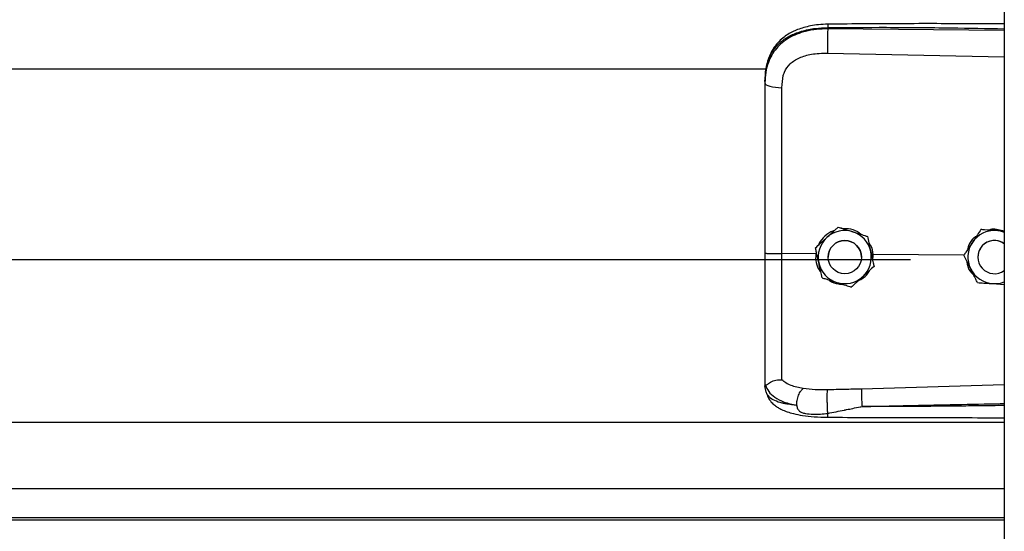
# Model space of a CAD drawing. Header units: inches. Extents: x 170 to 284, y 215 to 248.
# Tile 735 of 1056: x 230.879 to 231.196, y 220.904 to 221.068. Entities that reach past the tile are written whole.
import ezdxf

# ---------------------------------------------------------------- set-up
doc = ezdxf.new("R2010")
doc.units = ezdxf.units.IN
doc.header["$LTSCALE"] = 0.25
doc.header["$MEASUREMENT"] = 0
doc.layers.add('RH TOP OF HOOD', color=7, linetype='Continuous')

msp = doc.modelspace()

# ---------------------------------------------------------------- linework, layer by layer
at = {"layer": 'RH TOP OF HOOD'}
for p, q in [((231.1959333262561, 224.3332527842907), (231.195933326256, 220.1328032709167)), ((231.1390860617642, 221.0655006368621), (231.1390860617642, 221.0659120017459)), ((231.195933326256, 221.0649639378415), (231.1390860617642, 221.0655006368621)), ((231.1389900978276, 221.0577118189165), (231.195933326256, 221.0565022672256)), ((227.2401614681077, 221.0526366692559), (231.119382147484, 221.0526366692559)), ((231.118890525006, 221.0485774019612), (231.118890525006, 221.04808908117)), ((231.142461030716, 221.0016454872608), (231.142461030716, 221.0016438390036)), ((231.1884045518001, 221.0008490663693), (231.1884045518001, 221.0008507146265)), ((231.1894534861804, 221.0007828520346), (231.1884045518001, 221.0008507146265)), ((231.1518791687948, 220.9986448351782), (231.1518791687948, 220.998643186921)), ((231.1352617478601, 220.9930542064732), (231.1243481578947, 220.9931586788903)), ((231.1351533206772, 220.9949894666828), (231.1351533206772, 220.9949878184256)), ((231.135447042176, 220.9936437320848), (231.1352617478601, 220.9930542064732)), ((227.193781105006, 220.9912442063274), (231.165765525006, 220.9912442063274)), ((231.1352617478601, 220.9930542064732), (231.1352639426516, 220.9930540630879)), ((231.1392212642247, 220.9919869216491), (231.1392212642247, 220.9919861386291)), ((231.1499216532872, 220.9919861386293), (231.1499216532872, 220.9919869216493)), ((231.1536994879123, 220.9928776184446), (231.1531514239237, 220.9928235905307)), ((231.1536023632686, 220.990760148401), (231.1536994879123, 220.9928776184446)), ((231.1536994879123, 220.9928776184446), (231.153701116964, 220.9928776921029)), ((231.1829331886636, 220.9925978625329), (231.153701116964, 220.9928776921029)), ((231.1829192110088, 220.9926261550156), (231.1829192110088, 220.9926278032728)), ((231.1874329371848, 220.9919869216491), (231.1874329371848, 220.9919861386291)), ((231.1539895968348, 220.9889881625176), (231.1539895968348, 220.9889865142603)), ((231.1922297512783, 220.9834445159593), (231.195933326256, 220.9832047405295)), ((231.118890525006, 220.9510360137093), (231.118890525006, 220.9505072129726)), ((231.1192302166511, 220.9485220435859), (231.118890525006, 220.9505072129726)), ((231.195933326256, 220.9508305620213), (231.1499976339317, 220.9494987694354)), ((227.163613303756, 220.938858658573), (231.195933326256, 220.938858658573)), ((227.163613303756, 220.9174796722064), (231.195933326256, 220.9174796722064)), ((231.195933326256, 220.9079943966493), (227.163613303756, 220.9079943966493)), ((227.163613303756, 220.9073550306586), (231.195933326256, 220.9073550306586))]:
    msp.add_line(p, q, dxfattribs=at)
at = {"layer": 'RH TOP OF HOOD', "flags": 128}
msp.add_lwpolyline([(231.118890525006, 221.04808908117), (231.1189944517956, 221.0477933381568), (231.1193024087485, 221.0475084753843), (231.119803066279, 221.0472449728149), (231.1204780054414, 221.0470125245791), (231.121302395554, 221.0468196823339), (231.1222459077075, 221.0466735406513), (231.1232738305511, 221.0465794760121), (231.124348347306, 221.0465409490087)], dxfattribs=at)
at = {"layer": 'RH TOP OF HOOD'}
msp.add_circle((231.1445714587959, 220.9919861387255), 0.005350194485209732, dxfattribs=at)
for centre, radius, start, end in [((231.1445714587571, 220.9919869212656), 0.008560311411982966, 72.32793711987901, 132.3279357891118), ((231.1445714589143, 220.9919869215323), 0.00856031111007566, 12.32793744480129, 72.32793758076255), ((231.192783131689, 220.9919869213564), 0.008560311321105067, 86.29353550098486, 146.2935346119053), ((231.1927831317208, 220.9919869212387), 0.00856031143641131, 68.40767565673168, 86.29353576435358), ((231.1445714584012, 220.9919869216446), 0.008560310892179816, 132.3279357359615, 192.3279369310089), ((231.144571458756, 220.9919869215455), 0.005350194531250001, 1.112057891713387e-06, 179.9999988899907), ((231.192783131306, 220.9919869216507), 0.008560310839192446, 146.2935348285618, 206.2935362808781), ((231.1927831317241, 220.9919869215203), 0.005350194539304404, 53.92810144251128, 179.9999986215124), ((231.1927831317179, 220.9919861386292), 0.005350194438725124, 53.92810057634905, 306.0718994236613), ((231.1445714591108, 220.9919869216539), 0.008560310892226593, 312.3279357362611, 12.32793693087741), ((231.1445714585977, 220.9919869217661), 0.008560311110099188, 192.3279374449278, 252.327937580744), ((231.1927831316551, 220.9919869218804), 0.008560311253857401, 206.2935366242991, 266.29353606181), ((231.1445714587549, 220.9919869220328), 0.00856031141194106, 252.3279371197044, 312.3279357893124), ((231.1927831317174, 220.991986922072), 0.008560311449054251, 266.2935357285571, 291.5923243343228)]:
    msp.add_arc(centre, radius, start, end, dxfattribs=at)
for points, knots in [([(231.1391046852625, 221.067004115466), (231.1381060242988, 221.0669655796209), (231.1362142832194, 221.0668925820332), (231.1329052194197, 221.0663641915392), (231.1296777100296, 221.0654702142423), (231.126930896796, 221.0641659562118), (231.1249450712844, 221.0628432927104), (231.123303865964, 221.0613978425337), (231.1219887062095, 221.0598096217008), (231.1209135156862, 221.0580569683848), (231.1200562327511, 221.056147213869), (231.1193113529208, 221.053628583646), (231.1190959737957, 221.0516909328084), (231.1189769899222, 221.0506204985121)], [0, 0, 0, 0, 0.09774743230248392, 0.185160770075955, 0.3306121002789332, 0.4364670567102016, 0.5083182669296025, 0.5850061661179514, 0.6719760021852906, 0.7307948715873, 0.8036787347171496, 0.8915444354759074, 1, 1, 1, 1]), ([(231.139104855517, 221.066988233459), (231.1391036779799, 221.0669922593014), (231.139099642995, 221.0670060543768), (231.1390944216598, 221.0668911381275), (231.1390878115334, 221.0665983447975), (231.1390867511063, 221.0661823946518), (231.1390860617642, 221.0659120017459)], [0, 0, 0, 0, 0.09787641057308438, 0.3353863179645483, 0.5679606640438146, 1, 1, 1, 1]), ([(231.195933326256, 221.0670870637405), (231.1930341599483, 221.0671018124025), (231.1824062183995, 221.0671558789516), (231.1634627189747, 221.0671925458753), (231.1474194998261, 221.0670684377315), (231.1391046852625, 221.067004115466)], [0, 0, 0, 0, 0.1530455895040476, 0.5610439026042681, 1, 1, 1, 1]), ([(231.118890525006, 221.0485774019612), (231.118953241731, 221.0499338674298), (231.1190716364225, 221.0524945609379), (231.1200411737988, 221.0559855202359), (231.1213304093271, 221.058397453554), (231.1226942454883, 221.0601001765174), (231.1237772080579, 221.0611435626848), (231.1248361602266, 221.0619720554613), (231.1258256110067, 221.0626319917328), (231.1270599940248, 221.0633270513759), (231.1286540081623, 221.0640527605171), (231.1313177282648, 221.0649607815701), (231.1348528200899, 221.0657207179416), (231.1377593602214, 221.0658520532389), (231.1390860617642, 221.0659120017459)], [0, 0, 0, 0, 0.1307156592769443, 0.2467609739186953, 0.3577928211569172, 0.4170971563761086, 0.479148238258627, 0.5177152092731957, 0.5590896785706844, 0.6032945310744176, 0.6633484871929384, 0.7353692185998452, 0.8792082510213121, 1, 1, 1, 1]), ([(231.1390860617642, 221.0655006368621), (231.1378701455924, 221.0654673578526), (231.135438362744, 221.0654008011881), (231.1320975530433, 221.0647789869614), (231.1291397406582, 221.0638367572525), (231.1265971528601, 221.06261908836), (231.1243656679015, 221.0610736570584), (231.1224940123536, 221.0592324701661), (231.121013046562, 221.0571021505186), (231.1198374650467, 221.0545329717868), (231.1190446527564, 221.0514810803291), (231.1189419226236, 221.0492202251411), (231.118890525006, 221.04808908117)], [0, 0, 0, 0, 0.1111703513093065, 0.2223361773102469, 0.3162781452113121, 0.4102081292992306, 0.5024030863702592, 0.5945790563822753, 0.6845432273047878, 0.774504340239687, 0.8871807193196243, 1, 1, 1, 1]), ([(231.1390860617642, 221.0655006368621), (231.1390643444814, 221.0649247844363), (231.1390192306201, 221.0637285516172), (231.1389782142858, 221.0615034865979), (231.1389649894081, 221.0593261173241), (231.1389819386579, 221.058236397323), (231.1389900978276, 221.0577118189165)], [0, 0, 0, 0, 0.2406941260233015, 0.4999999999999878, 0.7593058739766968, 1, 1, 1, 1]), ([(231.1390860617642, 221.0659120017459), (231.1453919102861, 221.0659513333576), (231.1586309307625, 221.0660339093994), (231.1775805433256, 221.0658527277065), (231.1902210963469, 221.0656317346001), (231.195933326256, 221.0655318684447)], [0, 0, 0, 0, 0.3326703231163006, 0.698435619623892, 1, 1, 1, 1]), ([(231.1247739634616, 221.0504742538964), (231.1247739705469, 221.050474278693), (231.1248765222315, 221.0508331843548), (231.1253717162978, 221.0522393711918), (231.1269077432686, 221.0544420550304), (231.1299747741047, 221.0563453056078), (231.1340909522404, 221.0575569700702), (231.1372437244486, 221.0576566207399), (231.1389900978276, 221.0577118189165)], [0, 0, 0, 0, 4.497367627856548e-06, 0.06509473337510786, 0.261670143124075, 0.475310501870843, 0.7093656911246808, 1, 1, 1, 1]), ([(231.124348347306, 221.0465409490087), (231.1244183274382, 221.0478655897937), (231.1244883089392, 221.0491902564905), (231.1247739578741, 221.0504742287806), (231.1247739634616, 221.0504742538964)], [0, 0, 0, 0, 0.9999804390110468, 0.9999999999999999, 0.9999999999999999, 0.9999999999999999, 0.9999999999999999]), ([(231.118890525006, 221.04808908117), (231.118890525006, 221.0444589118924), (231.118890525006, 221.0371880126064), (231.118890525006, 221.0261072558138), (231.118890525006, 221.0149246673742), (231.118890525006, 221.0039559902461), (231.118890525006, 220.9967081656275), (231.118890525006, 220.9932283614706)], [0, 0, 0, 0, 0.2027568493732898, 0.4061035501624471, 0.6088604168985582, 0.8122072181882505, 1, 1, 1, 1]), ([(231.1243481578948, 220.9931586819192), (231.1243481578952, 220.9931587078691), (231.1243482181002, 220.9965450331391), (231.1243483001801, 221.0035917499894), (231.12434834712, 221.0142649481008), (231.1243483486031, 221.0251410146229), (231.1243483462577, 221.0359283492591), (231.1243483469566, 221.0430034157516), (231.124348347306, 221.0465409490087)], [0, 0, 0, 0, 1.439079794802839e-06, 0.1877923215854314, 0.3908439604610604, 0.59389561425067, 0.7969478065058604, 1, 1, 1, 1]), ([(231.1411817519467, 221.0004804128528), (231.1410465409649, 221.0004502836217), (231.1398947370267, 221.0001936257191), (231.1381374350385, 220.9987348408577), (231.136518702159, 220.9971252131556), (231.1361908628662, 220.9960168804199), (231.1361575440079, 220.9959042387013)], [0, 0, 0, 0, 0.05931474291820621, 0.5052766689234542, 0.9497204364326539, 1, 1, 1, 1]), ([(231.1388071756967, 220.9983177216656), (231.1397477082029, 220.9991743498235), (231.1410021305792, 221.0003168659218), (231.1421690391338, 221.0013795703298), (231.142461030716, 221.0016454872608)], [0, 0, 0, 0, 0.7497733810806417, 0.9999999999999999, 0.9999999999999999, 0.9999999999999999, 0.9999999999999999]), ([(231.1388071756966, 220.9983155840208), (231.1397477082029, 220.9991722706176), (231.1410021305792, 221.0003148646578), (231.1421690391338, 221.0013778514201), (231.142461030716, 221.0016438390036)], [0, 0, 0, 0, 0.7497733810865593, 1, 1, 1, 1]), ([(231.142461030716, 221.0016454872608), (231.1428587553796, 221.0015188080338), (231.1443635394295, 221.0010395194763), (231.1459805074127, 221.0005243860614), (231.1471700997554, 221.0001454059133)], [0, 0, 0, 0, 0.2643068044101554, 0.9999999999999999, 0.9999999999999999, 0.9999999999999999, 0.9999999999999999]), ([(231.142461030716, 221.0016438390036), (231.1428587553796, 221.0015170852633), (231.1443635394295, 221.0010375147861), (231.1459805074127, 221.0005223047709), (231.1471700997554, 221.0001432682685)], [0, 0, 0, 0, 0.2643068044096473, 1, 1, 1, 1]), ([(231.1498315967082, 220.9992973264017), (231.1494748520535, 220.9995874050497), (231.1483112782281, 221.0005335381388), (231.1462597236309, 221.001101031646), (231.1446901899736, 221.0011048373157), (231.1441542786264, 221.0011061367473)], [0, 0, 0, 0, 0.2255168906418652, 0.7355556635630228, 1, 1, 1, 1]), ([(231.1471700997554, 221.0001454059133), (231.1473564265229, 221.0000860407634), (231.1488137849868, 220.99962171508), (231.1504118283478, 220.9991124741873), (231.1517362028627, 220.9986903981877), (231.1518791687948, 220.9986448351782)], [0, 0, 0, 0, 0.1156468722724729, 0.9045342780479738, 1, 1, 1, 1]), ([(231.1471700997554, 221.0001432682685), (231.1473564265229, 221.0000839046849), (231.1488137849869, 220.9996195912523), (231.1504118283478, 220.9991105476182), (231.1517362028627, 220.9986887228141), (231.1518791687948, 220.998643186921)], [0, 0, 0, 0, 0.1156468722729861, 0.9045342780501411, 0.9999999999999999, 0.9999999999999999, 0.9999999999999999, 0.9999999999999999]), ([(231.1884045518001, 221.0008507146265), (231.1880247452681, 221.0002814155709), (231.1872561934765, 220.9991294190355), (231.1863200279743, 220.9977261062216), (231.1857840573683, 220.9969226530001), (231.1856618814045, 220.9967395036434)], [0, 0, 0, 0, 0.4299704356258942, 0.8700602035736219, 0.9999999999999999, 0.9999999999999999, 0.9999999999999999, 0.9999999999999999]), ([(231.1884045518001, 221.0008490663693), (231.1880247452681, 221.0002796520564), (231.1872561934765, 220.9991274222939), (231.1863200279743, 220.9977239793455), (231.1857840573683, 220.9969205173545), (231.1856618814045, 220.9967373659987)], [0, 0, 0, 0, 0.4299704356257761, 0.8700602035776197, 1, 1, 1, 1]), ([(231.1933365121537, 221.0005293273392), (231.192066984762, 221.0006115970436), (231.1903737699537, 221.0007213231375), (231.1887986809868, 221.0008234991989), (231.1884045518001, 221.0008490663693)], [0, 0, 0, 0, 0.7497733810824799, 0.9999999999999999, 0.9999999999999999, 0.9999999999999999, 0.9999999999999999]), ([(231.1954080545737, 221.0003972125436), (231.1947471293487, 221.0005972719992), (231.1934767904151, 221.0009817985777), (231.1919135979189, 221.0010066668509), (231.1911336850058, 221.0007445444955), (231.1909578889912, 221.0006854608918)], [0, 0, 0, 0, 0.4565421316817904, 0.8775020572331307, 1, 1, 1, 1]), ([(231.195933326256, 221.0003611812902), (231.1952903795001, 221.0004028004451), (231.1944315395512, 221.0004583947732), (231.1935564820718, 221.0005150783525), (231.1933365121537, 221.0005293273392)], [0, 0, 0, 0, 0.748622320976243, 1, 1, 1, 1]), ([(231.1351533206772, 220.9949894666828), (231.1356593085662, 220.9954503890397), (231.1366831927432, 220.9963830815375), (231.1379303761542, 220.9975191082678), (231.1386444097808, 220.9981694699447), (231.1388071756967, 220.9983177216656)], [0, 0, 0, 0, 0.4299704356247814, 0.870060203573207, 1, 1, 1, 1]), ([(231.1351533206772, 220.9949878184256), (231.1356593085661, 220.9954486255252), (231.1366831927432, 220.996381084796), (231.1379303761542, 220.9975169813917), (231.1386444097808, 220.998167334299), (231.1388071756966, 220.9983155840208)], [0, 0, 0, 0, 0.4299704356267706, 0.8700602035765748, 1, 1, 1, 1]), ([(231.1518791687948, 220.9986448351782), (231.1520252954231, 220.9979762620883), (231.1523209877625, 220.996623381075), (231.1526811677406, 220.994975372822), (231.1528873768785, 220.9940318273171), (231.1529343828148, 220.9938167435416)], [0, 0, 0, 0, 0.4299704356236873, 0.870060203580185, 1, 1, 1, 1]), ([(231.1518791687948, 220.998643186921), (231.1520252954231, 220.9979744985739), (231.1523209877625, 220.9966213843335), (231.1526811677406, 220.9949732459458), (231.1528873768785, 220.9940296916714), (231.1529343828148, 220.9938146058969)], [0, 0, 0, 0, 0.42997043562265, 0.870060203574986, 1, 1, 1, 1]), ([(231.153701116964, 220.9928776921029), (231.1537011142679, 220.9928777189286), (231.1536030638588, 220.9938532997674), (231.1533430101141, 220.9952454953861), (231.1525385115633, 220.9963349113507), (231.1523190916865, 220.9966320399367)], [0, 0, 0, 0, 1.999769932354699e-05, 0.7272642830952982, 1, 1, 1, 1]), ([(231.1856618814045, 220.9967395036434), (231.1849558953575, 220.9956811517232), (231.1840142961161, 220.994269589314), (231.1831383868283, 220.9929563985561), (231.1829192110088, 220.9926278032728)], [0, 0, 0, 0, 0.7497733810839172, 1, 1, 1, 1]), ([(231.1856618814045, 220.9967373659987), (231.1849558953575, 220.9956790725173), (231.184014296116, 220.9942675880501), (231.1831383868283, 220.9929546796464), (231.1829192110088, 220.9926261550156)], [0, 0, 0, 0, 0.7497733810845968, 1, 1, 1, 1]), ([(231.1870625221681, 220.9988390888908), (231.1867429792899, 220.9986211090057), (231.1855895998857, 220.9978343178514), (231.1844962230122, 220.9962336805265), (231.1841983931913, 220.9948289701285), (231.1841102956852, 220.9944134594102)], [0, 0, 0, 0, 0.2125142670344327, 0.7670631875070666, 1, 1, 1, 1]), ([(231.118890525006, 220.9932283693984), (231.118890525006, 220.9901910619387), (231.118890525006, 220.9840156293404), (231.118890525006, 220.9752286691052), (231.118890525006, 220.9670620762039), (231.118890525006, 220.9604820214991), (231.118890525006, 220.9550973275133), (231.118890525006, 220.9523968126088), (231.118890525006, 220.9510360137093)], [0, 0, 0, 0, 0.1870908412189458, 0.3803918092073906, 0.5558755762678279, 0.7364481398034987, 0.8671952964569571, 1, 1, 1, 1]), ([(231.1243483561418, 220.9524680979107), (231.1243483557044, 220.9527307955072), (231.1243483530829, 220.9543052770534), (231.1243483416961, 220.9577366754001), (231.1243482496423, 220.9633380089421), (231.124347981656, 220.9697778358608), (231.1243476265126, 220.9770038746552), (231.1243473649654, 220.9848787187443), (231.1243474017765, 220.9904066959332), (231.1243474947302, 220.9931586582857), (231.1243474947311, 220.9931586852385)], [0, 0, 0, 0, 0.03155846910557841, 0.1891461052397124, 0.3467338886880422, 0.5043277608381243, 0.6619226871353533, 0.8309600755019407, 0.9999983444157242, 1, 1, 1, 1]), ([(231.1362085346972, 220.9901592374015), (231.1359369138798, 220.9914021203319), (231.1355746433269, 220.9930597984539), (231.1352376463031, 220.9946019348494), (231.1351533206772, 220.9949878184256)], [0, 0, 0, 0, 0.7497733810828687, 0.9999999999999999, 0.9999999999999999, 0.9999999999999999, 0.9999999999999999]), ([(231.1529343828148, 220.9938167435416), (231.1532060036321, 220.9925738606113), (231.1535682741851, 220.9909161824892), (231.1539052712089, 220.9893740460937), (231.1539895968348, 220.9889881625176)], [0, 0, 0, 0, 0.749773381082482, 0.9999999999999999, 0.9999999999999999, 0.9999999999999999, 0.9999999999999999]), ([(231.1529343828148, 220.9938146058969), (231.1532060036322, 220.9925717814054), (231.1535682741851, 220.9909141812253), (231.1539052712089, 220.989372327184), (231.1539895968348, 220.9889865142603)], [0, 0, 0, 0, 0.749773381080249, 1, 1, 1, 1]), ([(231.1352639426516, 220.9930540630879), (231.1352301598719, 220.9926002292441), (231.1351234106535, 220.9911661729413), (231.1355400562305, 220.9890036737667), (231.1364915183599, 220.9876472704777), (231.1368779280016, 220.9870964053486)], [0, 0, 0, 0, 0.215661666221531, 0.6814629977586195, 1, 1, 1, 1]), ([(231.1372637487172, 220.985331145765), (231.1371176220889, 220.9859997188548), (231.1368219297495, 220.9873525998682), (231.1364617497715, 220.9890006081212), (231.1362555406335, 220.9899441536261), (231.1362085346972, 220.9901592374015)], [0, 0, 0, 0, 0.4299704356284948, 0.8700602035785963, 1, 1, 1, 1]), ([(231.1851085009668, 220.9881949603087), (231.185021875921, 220.9883702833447), (231.1843443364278, 220.9897415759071), (231.1836013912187, 220.9912453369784), (231.1829856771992, 220.992491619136), (231.1829192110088, 220.9926261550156)], [0, 0, 0, 0, 0.1156468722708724, 0.9045342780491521, 1, 1, 1, 1]), ([(231.1838551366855, 220.990731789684), (231.1839036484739, 220.9902698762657), (231.1840502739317, 220.9888737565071), (231.1848959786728, 220.9872772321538), (231.185830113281, 220.9864687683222), (231.1860595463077, 220.9862702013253)], [0, 0, 0, 0, 0.2716700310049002, 0.8211147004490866, 0.9999999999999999, 0.9999999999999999, 0.9999999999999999, 0.9999999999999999]), ([(231.1489787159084, 220.9844223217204), (231.1494874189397, 220.9846844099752), (231.150893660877, 220.9854089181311), (231.1521341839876, 220.986640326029), (231.1525134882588, 220.9876200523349), (231.1525265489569, 220.9876537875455)], [0, 0, 0, 0, 0.3536960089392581, 0.9777456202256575, 0.9999999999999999, 0.9999999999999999, 0.9999999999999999, 0.9999999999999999]), ([(231.1539895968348, 220.9889865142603), (231.1534836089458, 220.9885255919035), (231.1524597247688, 220.9875928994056), (231.1512125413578, 220.9864568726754), (231.1504985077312, 220.9858065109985), (231.1503357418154, 220.9856582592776)], [0, 0, 0, 0, 0.4299704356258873, 0.8700602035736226, 1, 1, 1, 1]), ([(231.1872977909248, 220.9837642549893), (231.1871128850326, 220.9841384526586), (231.1864132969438, 220.9855542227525), (231.1856615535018, 220.9870756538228), (231.1851085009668, 220.9881949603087)], [0, 0, 0, 0, 0.2643068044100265, 1, 1, 1, 1]), ([(231.1372637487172, 220.985331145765), (231.1376614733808, 220.9852043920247), (231.1391662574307, 220.9847248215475), (231.1407832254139, 220.9842096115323), (231.1419728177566, 220.9838305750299)], [0, 0, 0, 0, 0.2643068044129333, 1, 1, 1, 1]), ([(231.1394223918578, 220.9846432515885), (231.1395017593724, 220.9845765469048), (231.1403748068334, 220.9838427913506), (231.1419449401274, 220.9833636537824), (231.1433794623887, 220.9832792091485), (231.1437770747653, 220.9832558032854)], [0, 0, 0, 0, 0.06740964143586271, 0.7415101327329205, 1, 1, 1, 1]), ([(231.1419728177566, 220.9838305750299), (231.1421591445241, 220.9837712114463), (231.143616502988, 220.9833068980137), (231.145214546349, 220.9827978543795), (231.1465389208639, 220.9823760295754), (231.146681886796, 220.9823304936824)], [0, 0, 0, 0, 0.1156468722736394, 0.904534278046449, 1, 1, 1, 1]), ([(231.1503357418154, 220.9856582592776), (231.149395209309, 220.9848016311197), (231.1481407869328, 220.9836591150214), (231.1469738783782, 220.9825964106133), (231.146681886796, 220.9823304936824)], [0, 0, 0, 0, 0.7497733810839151, 1, 1, 1, 1]), ([(231.1872977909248, 220.9837642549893), (231.187980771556, 220.9837199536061), (231.1893628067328, 220.9836303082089), (231.1910462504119, 220.9835211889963), (231.192010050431, 220.9834587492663), (231.1922297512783, 220.9834445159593)], [0, 0, 0, 0, 0.4299704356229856, 0.8700602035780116, 1, 1, 1, 1]), ([(231.1190875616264, 220.9507856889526), (231.1191366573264, 220.9507771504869), (231.1192374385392, 220.9507596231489), (231.1195291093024, 220.9509458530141), (231.1199945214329, 220.9512766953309), (231.1208707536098, 220.9518567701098), (231.1223499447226, 220.9524749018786), (231.1236907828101, 220.9524709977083), (231.124348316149, 220.952469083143)], [0, 0, 0, 0, 0.1136768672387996, 0.2333502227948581, 0.3620694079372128, 0.501916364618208, 0.7557448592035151, 1, 1, 1, 1]), ([(231.1311825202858, 220.9496440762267), (231.1298089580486, 220.9499319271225), (231.1277245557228, 220.9503687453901), (231.1255487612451, 220.9514094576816), (231.1247497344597, 220.9521147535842), (231.1243483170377, 220.9524690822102)], [0, 0, 0, 0, 0.4901989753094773, 0.7438846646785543, 0.9999999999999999, 0.9999999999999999, 0.9999999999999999, 0.9999999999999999]), ([(231.118890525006, 220.9510360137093), (231.1188905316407, 220.9510347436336), (231.118890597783, 220.9510220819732), (231.1188977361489, 220.950917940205), (231.1189961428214, 220.9508395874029), (231.1190838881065, 220.9507697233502)], [0, 0, 0, 0, 0.01193493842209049, 0.1189819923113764, 1, 1, 1, 1]), ([(231.1190833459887, 220.9507854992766), (231.1193589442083, 220.9500635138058), (231.1199250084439, 220.9485805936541), (231.121977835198, 220.9467473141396), (231.1249660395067, 220.9451892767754), (231.1276931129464, 220.944566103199), (231.1290929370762, 220.9442462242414)], [0, 0, 0, 0, 0.2305257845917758, 0.473487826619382, 0.7297379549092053, 0.9999999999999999, 0.9999999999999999, 0.9999999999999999, 0.9999999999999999]), ([(231.1290929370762, 220.9442462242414), (231.1291179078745, 220.9447764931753), (231.1291697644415, 220.9458776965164), (231.1296456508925, 220.9475395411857), (231.1303497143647, 220.9489257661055), (231.130911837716, 220.9494106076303), (231.1311825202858, 220.9496440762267)], [0, 0, 0, 0, 0.2407679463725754, 0.5000000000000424, 0.7592320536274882, 1, 1, 1, 1]), ([(231.1390119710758, 220.9492366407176), (231.1376599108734, 220.9492293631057), (231.134957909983, 220.9492148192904), (231.1324512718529, 220.9494993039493), (231.1311989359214, 220.9496414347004)], [0, 0, 0, 0, 0.5003922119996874, 1, 1, 1, 1]), ([(231.1390973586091, 220.94166615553), (231.139081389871, 220.9419067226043), (231.13904770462, 220.9424141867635), (231.1390028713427, 220.9434243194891), (231.1389658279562, 220.9446117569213), (231.138943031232, 220.9458836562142), (231.138937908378, 220.9470871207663), (231.138950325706, 220.948083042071), (231.1389754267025, 220.9488223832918), (231.1390002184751, 220.9491034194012), (231.1390119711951, 220.9492366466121)], [0, 0, 0, 0, 0.1098512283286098, 0.2317256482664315, 0.3631776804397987, 0.5000000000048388, 0.636822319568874, 0.7682743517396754, 0.890148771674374, 1, 1, 1, 1]), ([(231.1499976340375, 220.9494987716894), (231.1481664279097, 220.9494507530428), (231.1445038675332, 220.9493547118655), (231.1408426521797, 220.9492760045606), (231.1390119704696, 220.9492366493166)], [0, 0, 0, 0, 0.4999797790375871, 1, 1, 1, 1]), ([(231.1499974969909, 220.9494987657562), (231.1499900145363, 220.9492599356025), (231.1499785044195, 220.9488925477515), (231.1499797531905, 220.9480306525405), (231.1499871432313, 220.9472558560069), (231.1500015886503, 220.9463953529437), (231.1500273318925, 220.9452358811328), (231.1500550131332, 220.9443924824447), (231.1500730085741, 220.9438441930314)], [0, 0, 0, 0, 0.2394508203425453, 0.3683426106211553, 0.4999696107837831, 0.6316010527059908, 0.7605056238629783, 1, 1, 1, 1]), ([(231.1290918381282, 220.9442444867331), (231.1285455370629, 220.9443015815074), (231.1272405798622, 220.9444379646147), (231.1258418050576, 220.9446660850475), (231.1248868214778, 220.9448599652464), (231.1236534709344, 220.9451377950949), (231.1219671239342, 220.9457040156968), (231.1201473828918, 220.9468295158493), (231.1195418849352, 220.9479468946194), (231.1192302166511, 220.9485220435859)], [0, 0, 0, 0, 0.1091879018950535, 0.2608187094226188, 0.3077983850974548, 0.3355235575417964, 0.5627886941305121, 0.7749539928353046, 1, 1, 1, 1]), ([(231.1192471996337, 220.9484760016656), (231.1194361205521, 220.9478890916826), (231.1197908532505, 220.9467870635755), (231.1208039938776, 220.945368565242), (231.1219330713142, 220.9442926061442), (231.123080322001, 220.9434957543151), (231.1241275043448, 220.9429393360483), (231.1250704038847, 220.9425271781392), (231.1263158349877, 220.9420608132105), (231.1282607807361, 220.9415002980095), (231.1311398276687, 220.9409387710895), (231.13487347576, 220.9405164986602), (231.1376548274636, 220.9404490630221), (231.1391430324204, 220.940412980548)], [0, 0, 0, 0, 0.09843102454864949, 0.1848217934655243, 0.2573083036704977, 0.315887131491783, 0.3722739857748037, 0.4121400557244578, 0.4615923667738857, 0.5575876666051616, 0.6828759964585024, 0.8303179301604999, 1, 1, 1, 1]), ([(231.1290920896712, 220.9442412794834), (231.1291666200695, 220.9438709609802), (231.1292705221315, 220.943354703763), (231.1296422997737, 220.9427573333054), (231.1300629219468, 220.9423244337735), (231.130866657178, 220.9418799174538), (231.132343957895, 220.9415183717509), (231.1351048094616, 220.9412782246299), (231.1375015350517, 220.9415110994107), (231.1390973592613, 220.9416661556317)], [0, 0, 0, 0, 0.1001269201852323, 0.139585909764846, 0.1897135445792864, 0.2582342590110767, 0.3697357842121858, 0.580347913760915, 0.9999999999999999, 0.9999999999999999, 0.9999999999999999, 0.9999999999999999]), ([(231.1390973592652, 220.9416661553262), (231.1408767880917, 220.9420130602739), (231.1426643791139, 220.9423615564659), (231.1444823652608, 220.9427289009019), (231.1445533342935, 220.9427432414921), (231.1447884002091, 220.9427907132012), (231.1456566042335, 220.9429671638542), (231.1472969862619, 220.9432823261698), (231.1488296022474, 220.943645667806), (231.1497286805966, 220.9438056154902), (231.1498057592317, 220.9438193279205)], [0, 0, 0, 0, 0.5022751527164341, 0.5045790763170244, 0.5086566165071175, 0.5221306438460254, 0.5703313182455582, 0.7514263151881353, 0.9786895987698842, 1, 1, 1, 1]), ([(231.1500732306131, 220.9438418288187), (231.1539732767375, 220.9439410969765), (231.1622433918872, 220.9441515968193), (231.1753553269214, 220.9444337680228), (231.1863032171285, 220.9446463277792), (231.1933193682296, 220.9447744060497), (231.1954943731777, 220.9448124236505), (231.195933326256, 220.9448200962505)], [0, 0, 0, 0, 0.2551597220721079, 0.5410705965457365, 0.8577348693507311, 0.9712884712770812, 1, 1, 1, 1]), ([(231.195933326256, 220.9441750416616), (231.1933356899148, 220.944143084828), (231.1882696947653, 220.9440807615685), (231.1807055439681, 220.943999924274), (231.1730533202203, 220.9439306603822), (231.16529531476, 220.9438790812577), (231.1575727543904, 220.9438460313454), (231.1525358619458, 220.9438432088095), (231.150073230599, 220.9438418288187)], [0, 0, 0, 0, 0.1699411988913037, 0.3314248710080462, 0.4948424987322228, 0.6705311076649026, 0.8389164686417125, 1, 1, 1, 1]), ([(231.1391431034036, 220.9404348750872), (231.1391424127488, 220.9404279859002), (231.1391358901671, 220.940362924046), (231.13912498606, 220.940552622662), (231.1391108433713, 220.9408794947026), (231.1391021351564, 220.9413120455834), (231.1390982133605, 220.9416028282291), (231.1390973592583, 220.9416661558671)], [0, 0, 0, 0, 0.03436729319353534, 0.3245665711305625, 0.6210149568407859, 0.917463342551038, 0.9999999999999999, 0.9999999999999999, 0.9999999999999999, 0.9999999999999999]), ([(231.1391430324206, 220.9404129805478), (231.1433382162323, 220.9403914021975), (231.152313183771, 220.9403452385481), (231.1666555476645, 220.9403036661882), (231.1813905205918, 220.9402794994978), (231.1913453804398, 220.9402760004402), (231.195933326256, 220.9402743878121)], [0, 0, 0, 0, 0.2216322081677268, 0.4741489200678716, 0.7576483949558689, 1, 1, 1, 1])]:
    msp.add_open_spline(points, degree=3, knots=knots, dxfattribs=at)
msp.add_open_spline([(231.1188905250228, 220.9932283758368), (231.1189716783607, 220.9932194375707), (231.1191339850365, 220.9932015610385), (231.1203867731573, 220.9931788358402), (231.122184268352, 220.993162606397), (231.1236264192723, 220.9931599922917), (231.1243474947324, 220.993158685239)], degree=3, dxfattribs=at)

doc.saveas('drawing.dxf')
